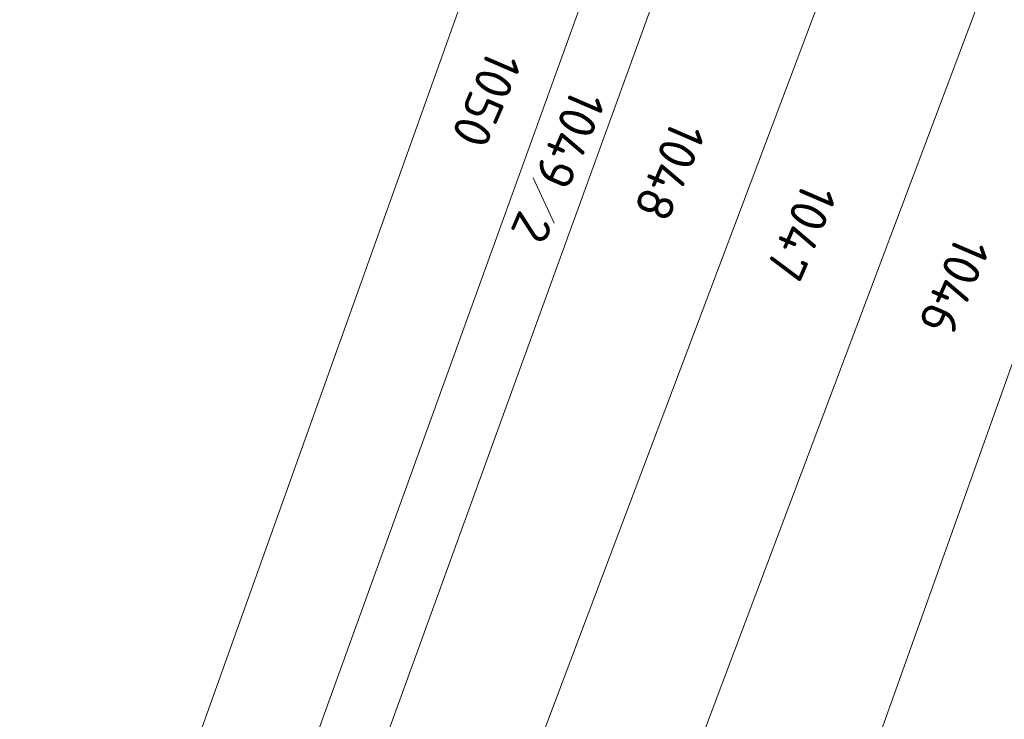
# Model space of a CAD drawing. Header units: metres. Extents: x 3425540 to 3446143, y 5432760 to 5444637.
# Tile 487 of 656: x 3436818 to 3436865, y 5443673 to 5443706. Entities that reach past the tile are written whole.
import ezdxf
from ezdxf.enums import TextEntityAlignment as Align

# ---------------------------------------------------------------- set-up
doc = ezdxf.new("R2010")
doc.units = ezdxf.units.M
doc.layers.add('B_Flurgrenzen', color=9, linetype='Continuous', lineweight=18)
doc.styles.get("Standard").update_dxf_attribs({"font": 'isocpeur.ttf'})

msp = doc.modelspace()

# ---------------------------------------------------------------- linework, layer by layer
at = {"layer": 'B_Flurgrenzen'}
for p, q in [((3436858.79, 5443746.266), (3436826.67, 5443657.341)), ((3436861.601, 5443744.364), (3436829.555, 5443655.972)), ((3436833.838, 5443648.054), (3436869.048, 5443741.477)), ((3436875.589, 5443738.358), (3436841.889, 5443648.819)), ((3436849.809, 5443645.794), (3436882.019, 5443736.152)), ((3436817.534, 5443647.494), (3436843.866, 5443721.145)), ((3436842.324, 5443698.681), (3436843.34, 5443696.498))]:
    msp.add_line(p, q, dxfattribs=at)

# ---------------------------------------------------------------- texts
for s, p in [('1050', (3436840.085, 5443702.481)), ('1048', (3436848.929, 5443698.998)), ('1047', (3436855.294, 5443696.05)), ('1046', (3436862.664, 5443693.437))]:
    msp.add_text(s, height=1.8, rotation=246.6, dxfattribs=at).set_placement(p, align=Align.MIDDLE)
msp.add_text('1049', height=1.8, rotation=246.6, dxfattribs=at).set_placement((3436843.149, 5443698.325), align=Align.MIDDLE_RIGHT)
msp.add_text('2', height=1.8, rotation=246.6, dxfattribs=at).set_placement((3436842.514, 5443696.857), align=Align.MIDDLE_LEFT)

doc.saveas('drawing.dxf')
